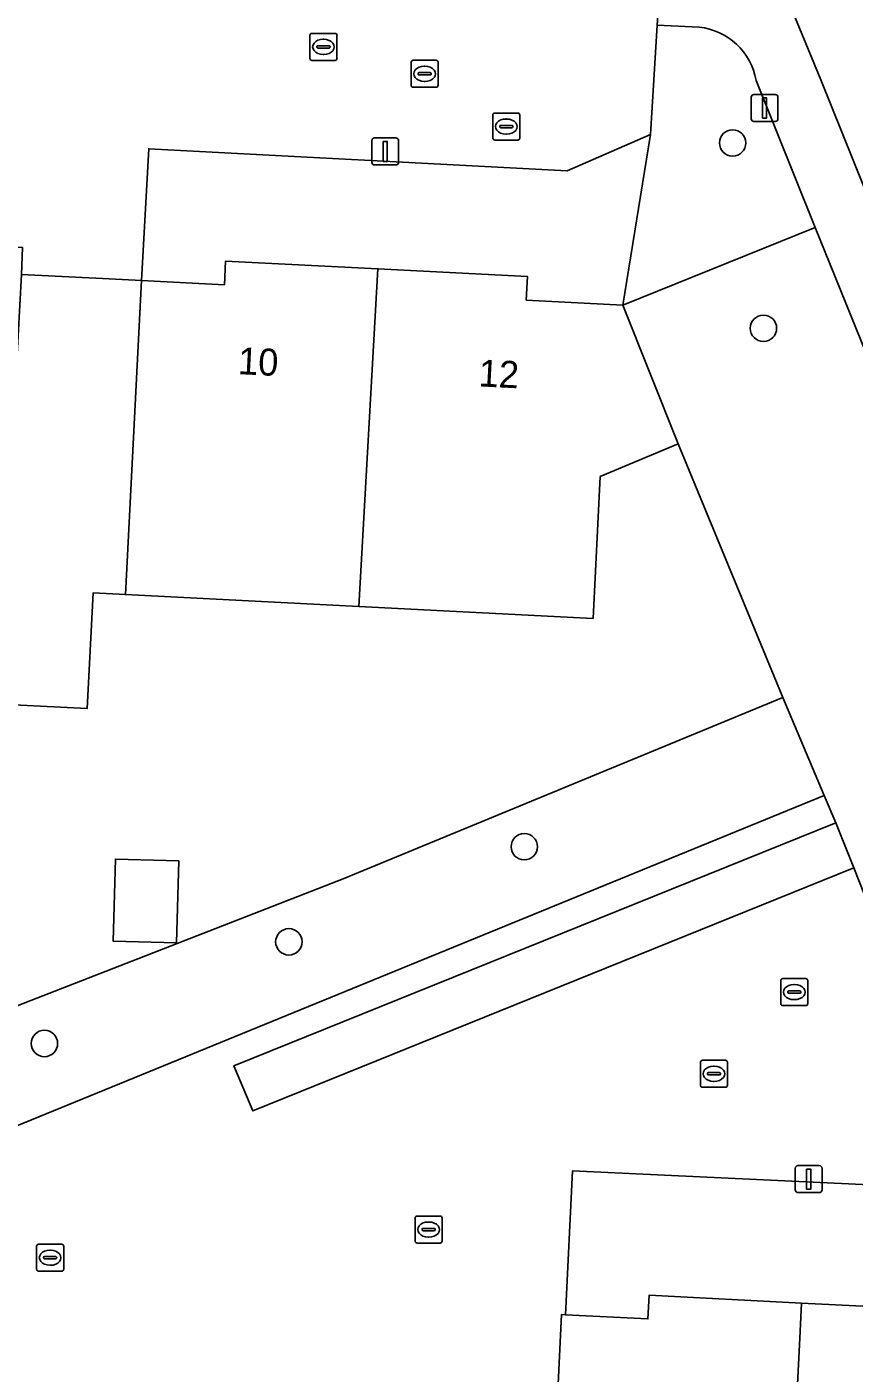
# Model space of a CAD drawing. Extents: x 162989 to 165008, y 383432 to 384338.
# Drawn here: x 164931.21 to 164961.83, y 383748.71 to 383798.57 of the extents above; entities that cross this region are included whole.
import ezdxf

# ---------------------------------------------------------------- set-up
doc = ezdxf.new("R2010")
doc.units = 0
for name, color, linetype in [('IMGEO_Boom', 7, 'Continuous'), ('IMGEO_Brandkraan', 7, 'Continuous'), ('IMGEO_Erf', 7, 'Continuous'), ('IMGEO_Groenvoorziening', 7, 'Continuous'), ('IMGEO_Kolk', 7, 'Continuous'), ('IMGEO_Lichtmast', 7, 'Continuous'), ('IMGEO_Pand', 7, 'Continuous'), ('IMGEO_Pand_nummerreeks', 7, 'Continuous'), ('IMGEO_Parkeervlak_open', 7, 'Continuous'), ('IMGEO_Rijbaan_lokaal_open', 7, 'Continuous'), ('IMGEO_Rioolput', 7, 'Continuous'), ('IMGEO_Voetpad_halfverhard', 7, 'Continuous')]:
    doc.layers.add(name, color=color, linetype=linetype)

msp = doc.modelspace()

# ---------------------------------------------------------------- linework, layer by layer
at = {"layer": 'IMGEO_Boom'}
for centre in [(164957.333, 383794.274), (164958.474, 383787.409), (164949.621, 383768.207), (164940.906, 383764.683), (164931.858, 383760.918)]:
    msp.add_circle(centre, 0.489, dxfattribs=at)
at = {"layer": 'IMGEO_Brandkraan'}
for p, q in [((164948.454, 383794.456), (164948.454, 383795.308)), ((164948.529, 383795.382), (164949.381, 383795.382)), ((164948.756, 383794.925), (164949.154, 383794.925)), ((164948.942, 383795.162), (164948.967, 383795.162)), ((164949.455, 383795.308), (164949.455, 383794.456)), ((164948.713, 383794.876), (164948.713, 383794.888)), ((164949.151, 383794.839), (164948.753, 383794.839)), ((164948.965, 383794.602), (164948.94, 383794.602)), ((164949.197, 383794.888), (164949.197, 383794.876)), ((164949.381, 383794.382), (164948.529, 383794.382))]:
    msp.add_line(p, q, dxfattribs=at)
for points in [[(164948.454, 383794.456), (164948.454, 383795.308)], [(164948.529, 383795.382), (164949.381, 383795.382)], [(164949.455, 383795.308), (164949.455, 383794.456)], [(164949.381, 383794.382), (164948.529, 383794.382)]]:
    msp.add_lwpolyline(points, dxfattribs=at)
for centre, radius, start, end in [((164948.531, 383795.306), 0.0765, 91.552, 178.448), ((164948.531, 383795.306), 0.0765, 91.552, 178.448), ((164948.753, 383794.885), 0.0403, 85.8775, 175.7526), ((164949.158, 383794.887), 0.0386, 1.7309, 96.639), ((164949.379, 383795.306), 0.0765, 1.552, 88.448), ((164949.379, 383795.306), 0.0765, 1.552, 88.448), ((164948.531, 383794.458), 0.0765, 181.552, 268.448), ((164948.531, 383794.458), 0.0765, 181.552, 268.448), ((164948.75, 383794.875), 0.0366, 178.938, 274.7102), ((164949.154, 383794.882), 0.043, 264.8664, 352.4533), ((164949.379, 383794.458), 0.0765, 271.552, 358.448), ((164949.379, 383794.458), 0.0765, 271.552, 358.448)]:
    msp.add_arc(centre, radius, start, end, dxfattribs=at)
for centre, major_axis, ratio, start_param, end_param in [((164948.941, 383794.882), (-0.387, 0.002), 0.722429, 4.712389, 7.853982), ((164948.966, 383794.882), (-0.39, 0.002), 0.717154, 1.570796, 4.712389)]:
    msp.add_ellipse(centre, major_axis=major_axis, ratio=ratio, start_param=start_param, end_param=end_param, dxfattribs=at)
at = {"layer": 'IMGEO_Erf'}
for points in [[(164951.212, 383793.241), (164935.722, 383794.06), (164935.451, 383789.178), (164938.518, 383789.022), (164938.563, 383789.901), (164944.205, 383789.614), (164949.739, 383789.332), (164949.695, 383788.454), (164953.271, 383788.272), (164954.297, 383794.59)], [(164936.829, 383767.679), (164936.749, 383764.641), (164934.403, 383764.703), (164934.483, 383767.748)]]:
    msp.add_lwpolyline(points, close=True, dxfattribs=at)
for points in [[(164923.74, 383759.542), (164942.915, 383767.02), (164959.188, 383773.728), (164955.313, 383783.127), (164952.434, 383781.917), (164952.166, 383776.663), (164943.499, 383777.104), (164934.858, 383777.544), (164933.657, 383777.605), (164933.439, 383773.323), (164924.796, 383773.764)], [(164967.387, 383755.449), (164951.4, 383756.197), (164951.143, 383750.869), (164954.199, 383750.713), (164954.243, 383751.591), (164959.881, 383751.304), (164965.418, 383751.022)]]:
    msp.add_lwpolyline(points, dxfattribs=at)
at = {"layer": 'IMGEO_Groenvoorziening'}
for points in [[(164958.865, 383800.812), (164960.599, 383796.615), (164973.426, 383764.711), (164973.771, 383763.04), (164973.999, 383757.024), (164974.222, 383755.576), (164976.349, 383750), (164981.324, 383736.961), (164981.517, 383736.455), (164982.057, 383735.058), (164982.869, 383734.521), (164983.977, 383734.342), (164987.24, 383735.998), (164989.297, 383737.049), (164991.356, 383738.097), (164990.557, 383739.787), (164990.441, 383739.142), (164983.142, 383735.513), (164982.632, 383735.979), (164982.297, 383736.783), (164982.611, 383737.611), (164988.215, 383740.322), (164984.36, 383750), (164964.346, 383800.24)], [(164956.095, 383798.563), (164954.543, 383798.637), (164954.297, 383794.59), (164953.271, 383788.272), (164960.387, 383791.144), (164958.203, 383796.591)]]:
    msp.add_lwpolyline(points, dxfattribs=at)
for points in [[(164960.387, 383791.144), (164953.271, 383788.272), (164955.313, 383783.127), (164959.188, 383773.728), (164960.717, 383770.105), (164961.152, 383769.085), (164961.817, 383767.423), (164963.194, 383763.952), (164970.344, 383766.564)], [(164960.717, 383770.105), (164959.188, 383773.728), (164942.915, 383767.02), (164923.74, 383759.542), (164913.568, 383755.179), (164911.303, 383754.197), (164913.904, 383750.94)]]:
    msp.add_lwpolyline(points, close=True, dxfattribs=at)
msp.add_arc((164955.836, 383796.174), 2.403, 10.0006, 83.8177, dxfattribs=at)
at = {"layer": 'IMGEO_Kolk'}
for p, q in [((164941.687, 383797.408), (164941.687, 383798.26)), ((164941.762, 383798.334), (164942.614, 383798.334)), ((164942.175, 383798.114), (164942.2, 383798.114)), ((164942.688, 383798.26), (164942.688, 383797.408)), ((164941.946, 383797.828), (164941.946, 383797.84)), ((164942.384, 383797.791), (164941.986, 383797.791)), ((164941.989, 383797.877), (164942.387, 383797.877)), ((164942.198, 383797.554), (164942.173, 383797.554)), ((164942.43, 383797.84), (164942.43, 383797.828)), ((164942.614, 383797.334), (164941.762, 383797.334)), ((164956.141, 383759.368), (164956.141, 383760.22)), ((164956.216, 383760.294), (164957.068, 383760.294)), ((164956.629, 383760.074), (164956.654, 383760.074)), ((164957.142, 383760.22), (164957.142, 383759.368)), ((164956.4, 383759.788), (164956.4, 383759.8)), ((164956.838, 383759.751), (164956.44, 383759.751)), ((164956.443, 383759.837), (164956.841, 383759.837)), ((164956.652, 383759.514), (164956.627, 383759.514)), ((164956.884, 383759.8), (164956.884, 383759.788)), ((164957.068, 383759.294), (164956.216, 383759.294)), ((164945.654, 383754.525), (164946.506, 383754.525)), ((164945.579, 383753.599), (164945.579, 383754.451)), ((164945.838, 383754.019), (164945.838, 383754.031)), ((164945.881, 383754.068), (164946.279, 383754.068)), ((164946.067, 383754.305), (164946.092, 383754.305)), ((164946.322, 383754.031), (164946.322, 383754.019)), ((164946.58, 383754.451), (164946.58, 383753.599)), ((164946.506, 383753.525), (164945.654, 383753.525)), ((164946.276, 383753.982), (164945.878, 383753.982)), ((164946.09, 383753.745), (164946.065, 383753.745)), ((164931.569, 383752.556), (164931.569, 383753.408)), ((164931.644, 383753.482), (164932.496, 383753.482)), ((164931.871, 383753.025), (164932.269, 383753.025)), ((164932.057, 383753.262), (164932.082, 383753.262)), ((164932.57, 383753.408), (164932.57, 383752.556)), ((164931.828, 383752.976), (164931.828, 383752.988)), ((164932.266, 383752.939), (164931.868, 383752.939)), ((164932.08, 383752.702), (164932.055, 383752.702)), ((164932.312, 383752.988), (164932.312, 383752.976)), ((164932.496, 383752.482), (164931.644, 383752.482))]:
    msp.add_line(p, q, dxfattribs=at)
for points in [[(164941.687, 383797.408), (164941.687, 383798.26)], [(164941.762, 383798.334), (164942.614, 383798.334)], [(164942.688, 383798.26), (164942.688, 383797.408)], [(164942.614, 383797.334), (164941.762, 383797.334)], [(164956.141, 383759.368), (164956.141, 383760.22)], [(164956.216, 383760.294), (164957.068, 383760.294)], [(164957.142, 383760.22), (164957.142, 383759.368)], [(164957.068, 383759.294), (164956.216, 383759.294)], [(164945.654, 383754.525), (164946.506, 383754.525)], [(164945.579, 383753.599), (164945.579, 383754.451)], [(164946.58, 383754.451), (164946.58, 383753.599)], [(164946.506, 383753.525), (164945.654, 383753.525)], [(164931.569, 383752.556), (164931.569, 383753.408)], [(164931.644, 383753.482), (164932.496, 383753.482)], [(164932.57, 383753.408), (164932.57, 383752.556)], [(164932.496, 383752.482), (164931.644, 383752.482)]]:
    msp.add_lwpolyline(points, dxfattribs=at)
for centre, radius, start, end in [((164941.764, 383798.258), 0.0765, 91.552, 178.448), ((164941.764, 383798.258), 0.0765, 91.552, 178.448), ((164942.612, 383798.258), 0.0765, 1.552, 88.448), ((164942.612, 383798.258), 0.0765, 1.552, 88.448), ((164941.764, 383797.41), 0.0765, 181.552, 268.448), ((164941.764, 383797.41), 0.0765, 181.552, 268.448), ((164941.986, 383797.837), 0.0403, 85.8775, 175.7526), ((164941.983, 383797.827), 0.0366, 178.938, 274.7102), ((164942.387, 383797.834), 0.043, 264.8664, 352.4533), ((164942.391, 383797.839), 0.0386, 1.7309, 96.639), ((164942.612, 383797.41), 0.0765, 271.552, 358.448), ((164942.612, 383797.41), 0.0765, 271.552, 358.448), ((164956.218, 383760.218), 0.0765, 91.552, 178.448), ((164956.218, 383760.218), 0.0765, 91.552, 178.448), ((164957.066, 383760.218), 0.0765, 1.552, 88.448), ((164957.066, 383760.218), 0.0765, 1.552, 88.448), ((164956.44, 383759.797), 0.0403, 85.8775, 175.7526), ((164956.437, 383759.787), 0.0366, 178.938, 274.7102), ((164956.841, 383759.794), 0.043, 264.8664, 352.4533), ((164956.845, 383759.799), 0.0386, 1.7309, 96.639), ((164956.218, 383759.37), 0.0765, 181.552, 268.448), ((164956.218, 383759.37), 0.0765, 181.552, 268.448), ((164957.066, 383759.37), 0.0765, 271.552, 358.448), ((164957.066, 383759.37), 0.0765, 271.552, 358.448), ((164945.656, 383754.449), 0.0765, 91.552, 178.448), ((164945.656, 383754.449), 0.0765, 91.552, 178.448), ((164946.504, 383754.449), 0.0765, 1.552, 88.448), ((164946.504, 383754.449), 0.0765, 1.552, 88.448), ((164945.878, 383754.028), 0.0403, 85.8775, 175.7526), ((164945.875, 383754.018), 0.0366, 178.938, 274.7102), ((164946.279, 383754.025), 0.043, 264.8664, 352.4533), ((164946.283, 383754.03), 0.0386, 1.7309, 96.639), ((164945.656, 383753.601), 0.0765, 181.552, 268.448), ((164945.656, 383753.601), 0.0765, 181.552, 268.448), ((164946.504, 383753.601), 0.0765, 271.552, 358.448), ((164946.504, 383753.601), 0.0765, 271.552, 358.448), ((164931.646, 383753.406), 0.0765, 91.552, 178.448), ((164931.646, 383753.406), 0.0765, 91.552, 178.448), ((164931.868, 383752.985), 0.0403, 85.8775, 175.7526), ((164932.273, 383752.987), 0.0386, 1.7309, 96.639), ((164932.494, 383753.406), 0.0765, 1.552, 88.448), ((164932.494, 383753.406), 0.0765, 1.552, 88.448), ((164931.646, 383752.558), 0.0765, 181.552, 268.448), ((164931.646, 383752.558), 0.0765, 181.552, 268.448), ((164931.865, 383752.975), 0.0366, 178.938, 274.7102), ((164932.269, 383752.982), 0.043, 264.8664, 352.4533), ((164932.494, 383752.558), 0.0765, 271.552, 358.448), ((164932.494, 383752.558), 0.0765, 271.552, 358.448)]:
    msp.add_arc(centre, radius, start, end, dxfattribs=at)
for centre, major_axis, ratio, start_param, end_param in [((164942.174, 383797.834), (-0.387, 0.002), 0.722429, 4.712389, 7.853982), ((164942.199, 383797.834), (-0.39, 0.002), 0.717154, 1.570796, 4.712389), ((164956.628, 383759.794), (-0.387, 0.002), 0.722429, 4.712389, 7.853982), ((164956.653, 383759.794), (-0.39, 0.002), 0.717154, 1.570796, 4.712389), ((164946.066, 383754.025), (-0.387, 0.002), 0.722429, 4.712389, 7.853982), ((164946.091, 383754.025), (-0.39, 0.002), 0.717154, 1.570796, 4.712389), ((164932.056, 383752.982), (-0.387, 0.002), 0.722429, 4.712389, 7.853982), ((164932.081, 383752.982), (-0.39, 0.002), 0.717154, 1.570796, 4.712389)]:
    msp.add_ellipse(centre, major_axis=major_axis, ratio=ratio, start_param=start_param, end_param=end_param, dxfattribs=at)
at = {"layer": 'IMGEO_Lichtmast'}
for p, q in [((164958.022, 383795.17), (164958.022, 383795.97)), ((164958.022, 383795.97), (164958.022, 383795.17)), ((164958.122, 383796.07), (164958.912, 383796.07)), ((164958.912, 383796.07), (164958.122, 383796.07)), ((164959.012, 383795.97), (164959.012, 383795.17)), ((164959.012, 383795.17), (164959.012, 383795.97)), ((164958.912, 383795.07), (164958.122, 383795.07)), ((164958.122, 383795.07), (164958.912, 383795.07)), ((164944.079, 383794.459), (164944.869, 383794.459)), ((164944.869, 383794.459), (164944.079, 383794.459)), ((164943.979, 383793.559), (164943.979, 383794.359)), ((164943.979, 383794.359), (164943.979, 383793.559)), ((164944.969, 383794.359), (164944.969, 383793.559)), ((164944.969, 383793.559), (164944.969, 383794.359)), ((164944.869, 383793.459), (164944.079, 383793.459)), ((164944.079, 383793.459), (164944.869, 383793.459)), ((164959.652, 383755.493), (164959.652, 383756.293)), ((164959.652, 383756.293), (164959.652, 383755.493)), ((164959.752, 383756.393), (164960.542, 383756.393)), ((164960.542, 383756.393), (164959.752, 383756.393)), ((164960.642, 383756.293), (164960.642, 383755.493)), ((164960.642, 383755.493), (164960.642, 383756.293)), ((164960.542, 383755.393), (164959.752, 383755.393)), ((164959.752, 383755.393), (164960.542, 383755.393))]:
    msp.add_line(p, q, dxfattribs=at)
for points in [[(164958.442, 383795.945), (164958.592, 383795.945), (164958.592, 383795.195), (164958.442, 383795.195), (164958.442, 383795.945)], [(164944.399, 383794.334), (164944.549, 383794.334), (164944.549, 383793.584), (164944.399, 383793.584), (164944.399, 383794.334)], [(164960.072, 383756.268), (164960.222, 383756.268), (164960.222, 383755.518), (164960.072, 383755.518), (164960.072, 383756.268)]]:
    msp.add_lwpolyline(points, dxfattribs=at)
for centre, start, end in [((164958.122, 383795.97), 90, 180), ((164958.122, 383795.97), 90, 180), ((164958.912, 383795.97), 0, 90), ((164958.912, 383795.97), 360, 90), ((164958.122, 383795.17), 180, 270), ((164958.122, 383795.17), 180, 270), ((164958.912, 383795.17), 270, 0), ((164958.912, 383795.17), 270, 0), ((164944.079, 383794.359), 90, 180), ((164944.079, 383794.359), 90, 180), ((164944.869, 383794.359), 0, 90), ((164944.869, 383794.359), 360, 90), ((164944.079, 383793.559), 180, 270), ((164944.079, 383793.559), 180, 270), ((164944.869, 383793.559), 270, 0), ((164944.869, 383793.559), 270, 0), ((164959.752, 383756.293), 90, 180), ((164959.752, 383756.293), 90, 180), ((164960.542, 383756.293), 0, 90), ((164960.542, 383756.293), 360, 90), ((164959.752, 383755.493), 180, 270), ((164959.752, 383755.493), 180, 270), ((164960.542, 383755.493), 270, 0), ((164960.542, 383755.493), 270, 0)]:
    msp.add_arc(centre, 0.1, start, end, dxfattribs=at)
at = {"layer": 'IMGEO_Pand'}
for points in [[(164943.499, 383777.104), (164944.205, 383789.614), (164938.563, 383789.901), (164938.518, 383789.022), (164935.451, 383789.178), (164934.858, 383777.544)], [(164943.499, 383777.104), (164952.166, 383776.663), (164952.434, 383781.917), (164955.313, 383783.127), (164953.271, 383788.272), (164949.695, 383788.454), (164949.739, 383789.332), (164944.205, 383789.614)], [(164935.451, 383789.178), (164934.251, 383789.239), (164931.005, 383789.405), (164930.825, 383785.989), (164925.446, 383786.27), (164924.796, 383773.764), (164933.439, 383773.323), (164933.657, 383777.605), (164934.858, 383777.544)], [(164934.483, 383767.748), (164934.403, 383764.703), (164936.749, 383764.641), (164936.829, 383767.679)], [(164959.881, 383751.304), (164954.243, 383751.591), (164954.199, 383750.713), (164951.143, 383750.869), (164950.997, 383750.875), (164950.762, 383745.989), (164950.242, 383735.127), (164953.598, 383734.987), (164953.785, 383739.071), (164959.248, 383738.793), (164959.815, 383750)], [(164959.881, 383751.304), (164959.815, 383750), (164959.248, 383738.793), (164967.849, 383738.355), (164968.119, 383743.649), (164970.997, 383744.814), (164968.875, 383749.973), (164968.322, 383750), (164965.374, 383750.144), (164965.418, 383751.022)]]:
    msp.add_lwpolyline(points, close=True, dxfattribs=at)
at = {"layer": 'IMGEO_Parkeervlak_open'}
msp.add_lwpolyline([(164961.152, 383769.085), (164938.87, 383760.094), (164939.574, 383758.422), (164961.817, 383767.423)], close=True, dxfattribs=at)
at = {"layer": 'IMGEO_Rijbaan_lokaal_open'}
for points in [[(164910.723, 383799.931), (164910.571, 383796.248), (164890.619, 383797.144), (164890.47, 383793.219), (164888.576, 383792.576), (164878.843, 383789.276), (164880.346, 383784.495), (164889.901, 383787.707), (164893.674, 383788.977), (164894.332, 383786.975), (164896.924, 383786.858), (164899.76, 383786.71), (164903.016, 383786.54), (164913.802, 383785.997), (164914.079, 383791.275), (164931.052, 383790.396), (164931.005, 383789.405), (164934.251, 383789.239), (164935.451, 383789.178), (164935.722, 383794.06), (164951.212, 383793.241), (164954.297, 383794.59), (164954.543, 383798.637)], [(164951.4, 383756.197), (164967.387, 383755.449), (164967.666, 383755.569), (164969.919, 383756.536), (164969.822, 383758.551), (164969.972, 383762.574), (164963.634, 383762.844), (164963.194, 383763.952), (164961.817, 383767.423), (164939.574, 383758.422), (164938.87, 383760.094), (164961.152, 383769.085), (164960.717, 383770.105), (164913.904, 383750.94), (164913.029, 383750.582), (164912.695, 383750.445), (164911.591, 383750), (164910.726, 383749.651)], [(164908.04, 383743.419), (164908.644, 383743.369), (164915.194, 383743.065), (164918.452, 383742.908), (164929.221, 383742.39), (164929.237, 383742.728), (164929.468, 383747.921), (164946.43, 383747.097), (164946.422, 383746.183), (164949.678, 383746.018), (164950.762, 383745.989), (164950.997, 383750.875), (164951.143, 383750.869), (164951.4, 383756.197)]]:
    msp.add_lwpolyline(points, dxfattribs=at)
at = {"layer": 'IMGEO_Rioolput'}
for p, q in [((164945.431, 383796.41), (164945.431, 383797.262)), ((164945.506, 383797.336), (164946.358, 383797.336)), ((164945.919, 383797.116), (164945.944, 383797.116)), ((164946.432, 383797.262), (164946.432, 383796.41)), ((164945.69, 383796.83), (164945.69, 383796.842)), ((164946.128, 383796.793), (164945.73, 383796.793)), ((164945.733, 383796.879), (164946.131, 383796.879)), ((164945.942, 383796.556), (164945.917, 383796.556)), ((164946.174, 383796.842), (164946.174, 383796.83)), ((164946.358, 383796.336), (164945.506, 383796.336)), ((164959.115, 383762.395), (164959.115, 383763.247)), ((164959.19, 383763.321), (164960.042, 383763.321)), ((164959.603, 383763.101), (164959.628, 383763.101)), ((164960.116, 383763.247), (164960.116, 383762.395)), ((164959.374, 383762.815), (164959.374, 383762.827)), ((164959.812, 383762.778), (164959.414, 383762.778)), ((164959.417, 383762.864), (164959.815, 383762.864)), ((164959.626, 383762.541), (164959.601, 383762.541)), ((164959.858, 383762.827), (164959.858, 383762.815)), ((164960.042, 383762.321), (164959.19, 383762.321))]:
    msp.add_line(p, q, dxfattribs=at)
for points in [[(164945.431, 383796.41), (164945.431, 383797.262)], [(164945.506, 383797.336), (164946.358, 383797.336)], [(164946.432, 383797.262), (164946.432, 383796.41)], [(164946.358, 383796.336), (164945.506, 383796.336)], [(164959.115, 383762.395), (164959.115, 383763.247)], [(164959.19, 383763.321), (164960.042, 383763.321)], [(164960.116, 383763.247), (164960.116, 383762.395)], [(164960.042, 383762.321), (164959.19, 383762.321)]]:
    msp.add_lwpolyline(points, dxfattribs=at)
for centre, radius, start, end in [((164945.508, 383797.26), 0.0765, 91.552, 178.448), ((164945.508, 383797.26), 0.0765, 91.552, 178.448), ((164946.356, 383797.26), 0.0765, 1.552, 88.448), ((164946.356, 383797.26), 0.0765, 1.552, 88.448), ((164945.508, 383796.412), 0.0765, 181.552, 268.448), ((164945.508, 383796.412), 0.0765, 181.552, 268.448), ((164945.73, 383796.839), 0.0403, 85.8775, 175.7526), ((164945.727, 383796.829), 0.0366, 178.938, 274.7102), ((164946.131, 383796.836), 0.043, 264.8664, 352.4533), ((164946.135, 383796.841), 0.0386, 1.7309, 96.639), ((164946.356, 383796.412), 0.0765, 271.552, 358.448), ((164946.356, 383796.412), 0.0765, 271.552, 358.448), ((164959.192, 383763.245), 0.0765, 91.552, 178.448), ((164959.192, 383763.245), 0.0765, 91.552, 178.448), ((164960.04, 383763.245), 0.0765, 1.552, 88.448), ((164960.04, 383763.245), 0.0765, 1.552, 88.448), ((164959.414, 383762.824), 0.0403, 85.8775, 175.7526), ((164959.411, 383762.814), 0.0366, 178.938, 274.7102), ((164959.815, 383762.821), 0.043, 264.8664, 352.4533), ((164959.819, 383762.826), 0.0386, 1.7309, 96.639), ((164959.192, 383762.397), 0.0765, 181.552, 268.448), ((164959.192, 383762.397), 0.0765, 181.552, 268.448), ((164960.04, 383762.397), 0.0765, 271.552, 358.448), ((164960.04, 383762.397), 0.0765, 271.552, 358.448)]:
    msp.add_arc(centre, radius, start, end, dxfattribs=at)
for centre, major_axis, ratio, start_param, end_param in [((164945.918, 383796.836), (-0.387, 0.002), 0.722429, 4.712389, 7.853982), ((164945.943, 383796.836), (-0.39, 0.002), 0.717154, 1.570796, 4.712389), ((164959.602, 383762.821), (-0.387, 0.002), 0.722429, 4.712389, 7.853982), ((164959.627, 383762.821), (-0.39, 0.002), 0.717154, 1.570796, 4.712389)]:
    msp.add_ellipse(centre, major_axis=major_axis, ratio=ratio, start_param=start_param, end_param=end_param, dxfattribs=at)
at = {"layer": 'IMGEO_Voetpad_halfverhard'}
for points in [[(164960.599, 383796.615), (164958.865, 383800.812), (164957.098, 383805.088), (164938.993, 383849.359), (164935.035, 383859.043), (164932.429, 383865.418), (164917.102, 383902.702)], [(164954.645, 383800.309), (164954.633, 383800.104), (164954.543, 383798.637), (164956.095, 383798.563)], [(164958.203, 383796.591), (164960.387, 383791.144), (164970.344, 383766.564), (164971.181, 383764.498), (164971.448, 383763.819), (164971.753, 383760.747)], [(164981.105, 383732.885), (164983.977, 383734.342), (164982.869, 383734.521), (164982.057, 383735.058), (164981.517, 383736.455), (164981.324, 383736.961), (164976.349, 383750), (164974.222, 383755.576), (164973.999, 383757.024), (164973.771, 383763.04), (164973.426, 383764.711), (164960.599, 383796.615)]]:
    msp.add_lwpolyline(points, dxfattribs=at)
msp.add_arc((164955.836, 383796.174), 2.403, 10.0006, 83.8177, dxfattribs=at)

# ---------------------------------------------------------------- texts
at = {"layer": 'IMGEO_Pand_nummerreeks'}
for s, p in [('10', (164939.008, 383785.713)), ('12', (164947.912, 383785.26))]:
    msp.add_text(s, height=1, rotation=357.0895, dxfattribs=at).set_placement(p)

doc.saveas('drawing.dxf')
